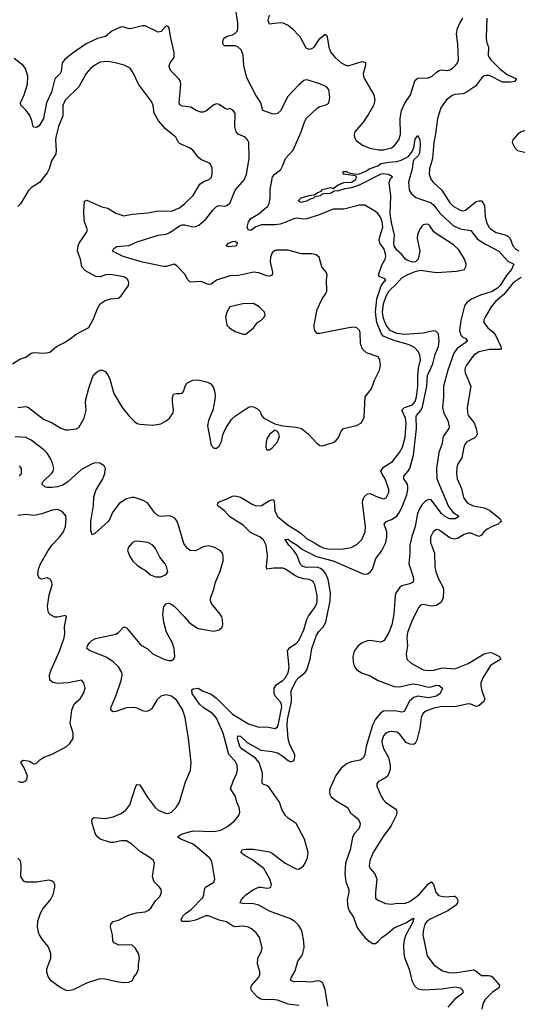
# Model space of a CAD drawing. Header units: inches. Extents: x 2057696 to 2160536, y 827480 to 1016834.
# Tile 258 of 422: x 2136104 to 2139861, y 922285 to 929717. Entities that reach past the tile are written whole.
import ezdxf

# ---------------------------------------------------------------- set-up
doc = ezdxf.new("R2010")
doc.units = ezdxf.units.IN
doc.header["$MEASUREMENT"] = 0
doc.layers.add('C1932', color=7, linetype='Continuous')

msp = doc.modelspace()

# ---------------------------------------------------------------- linework, layer by layer
at = {"layer": 'C1932', "color": 5}
for points, elevation in [([(2138210, 922274.7), (2138130, 922286.6), (2138050, 922316.5), (2138010, 922320.3), (2137950, 922317.8), (2137923, 922323), (2137898.7, 922338.7), (2137854.7, 922390), (2137848, 922410), (2137857.4, 922430), (2137908.2, 922490), (2137915.8, 922510), (2137915.8, 922530), (2137898.5, 922590), (2137900.5, 922630), (2137930, 922687.3), (2137933.3, 922710), (2137915.3, 922790), (2137890, 922825.4), (2137854.8, 922854.8), (2137830, 922867.4), (2137790, 922874), (2137730, 922869.8), (2137710, 922877.4), (2137666.1, 922906.1), (2137610, 922920.7), (2137530, 922953.1), (2137510, 922951.3), (2137430, 922918.8), (2137386.8, 922910), (2137328.8, 922908.8), (2137323.3, 922923.3), (2137336.5, 922950), (2137355.3, 922970), (2137398.7, 923001.3), (2137485.2, 923090), (2137494, 923110), (2137498, 923150), (2137506, 923170), (2137570, 923205.5), (2137577.4, 923230), (2137557.6, 923350), (2137550.8, 923370), (2137537.1, 923390), (2137412.8, 923492.8), (2137320.8, 923530), (2137295.4, 923550), (2137325.1, 923570), (2137410, 923595.1), (2137570, 923588), (2137621.2, 923598.8), (2137672.3, 923627.7), (2137725.6, 923670), (2137759.3, 923710), (2137765.1, 923734.9), (2137761.3, 923770), (2137743.9, 923810), (2137732.8, 923852.8), (2137695.8, 923910), (2137716.5, 923970), (2137743.9, 924030), (2137748.7, 924051.3), (2137744.8, 924090), (2137730, 924119.1), (2137683.7, 924170), (2137639.5, 924330), (2137590, 924444.1), (2137559.2, 924479.2), (2137490, 924525.1), (2137461.8, 924550), (2137406.2, 924630), (2137402.4, 924657.6), (2137412.9, 924667.1), (2137450, 924670.2), (2137489.4, 924649.4), (2137550, 924626.5), (2137590, 924595), (2137710, 924474.6), (2137830, 924401.5), (2137910, 924377.3), (2137970, 924380.3), (2138033.5, 924366.5), (2138050, 924379.3), (2138057.9, 924402.1), (2138083.2, 924530), (2138080.6, 924550), (2138070, 924568.4), (2138032.3, 924610), (2138026, 924630), (2138024, 924670), (2138042.5, 924697.5), (2138090.8, 924730), (2138110, 924751.7), (2138130, 924787.2), (2138139, 924830), (2138126.8, 924953.2), (2138142.6, 924977.4), (2138190, 925009.1), (2138210.7, 925030), (2138249, 925110), (2138270.7, 925190), (2138284.5, 925215.5), (2138330, 925276), (2138346.2, 925310), (2138350.6, 925330.6), (2138350.6, 925370), (2138331.6, 925450), (2138322, 925470), (2138310, 925482), (2138290.4, 925490.4), (2138250, 925495.6), (2138210, 925506.9), (2138181.1, 925521.1), (2138110, 925568.5), (2138090, 925575.9), (2138022.3, 925577.7), (2137969.8, 925569.8), (2137966.9, 925586.9), (2137974.4, 925670), (2137970.7, 925710), (2137963.9, 925750), (2137944.7, 925790), (2137919.8, 925810), (2137846.6, 925846.6), (2137790, 925901.6), (2137690, 925963.9), (2137649.1, 926009.1), (2137596.1, 926050), (2137600.2, 926070), (2137610, 926077.1), (2137663.7, 926096.3), (2137710, 926119.9), (2137730, 926122.8), (2137770, 926113.7), (2137858.5, 926058.5), (2137890, 926046), (2137930, 926048.9), (2137990, 926087.8), (2138014, 926094), (2138024.2, 926084.2), (2138030.8, 926010), (2138050, 925965.5), (2138130, 925900.2), (2138223.7, 925843.7), (2138270, 925800.2), (2138330, 925768.9), (2138370, 925742), (2138394.6, 925730), (2138430, 925722.4), (2138530, 925720.1), (2138606.7, 925733.3), (2138650, 925754.4), (2138687.3, 925792.7), (2138711.5, 925850), (2138713.4, 925890), (2138692.6, 926070), (2138693.2, 926090), (2138704, 926116), (2138730, 926138.9), (2138750, 926140.3), (2138810, 926111.8), (2138850, 926100.4), (2138870, 926108), (2138890, 926146.8), (2138891.2, 926170), (2138863.5, 926250), (2138837.4, 926290), (2138831.1, 926310), (2138850, 926339.6), (2138917.9, 926382.1), (2138972.3, 926450), (2138994.5, 926490), (2139014.3, 926565.7), (2139021, 926670), (2139015.5, 926710), (2138989.9, 926770), (2139009.7, 926790), (2139070, 926809.2), (2139090, 926835.8), (2139099.1, 926870), (2139110, 926951), (2139108.9, 927031.1), (2139113.7, 927086.3), (2139130.6, 927150), (2139124.8, 927184.8), (2139114.5, 927210), (2139083.2, 927243.2), (2139043.3, 927263.3), (2138930, 927295.5), (2138848.2, 927328.2), (2138833, 927350), (2138800.3, 927430), (2138790.6, 927510), (2138801.1, 927610), (2138832.2, 927707.8), (2138857.6, 927742.4), (2138868.3, 927750), (2138861.1, 927761.1), (2138818.3, 927778.3), (2138813.3, 927790), (2138837.5, 927862.5), (2138862.9, 927910), (2138867.5, 927930), (2138865.9, 927950), (2138852.5, 927990), (2138824.9, 928024.9), (2138817.6, 928050), (2138819.9, 928070), (2138844.9, 928150), (2138839.9, 928190), (2138830, 928221.3), (2138810, 928251.6), (2138790, 928269.7), (2138710, 928315.8), (2138670, 928316.8), (2138550, 928286.5), (2138470, 928285.5), (2138358.9, 928241.1), (2138270, 928212.8), (2138249.6, 928210.4), (2138190, 928217.3), (2138174.5, 928214.5), (2138112.7, 928187.3), (2138070, 928174.4), (2138030, 928167.9), (2137930, 928167.1), (2137886.7, 928153.3), (2137850, 928125.3), (2137828.4, 928130), (2137822.1, 928150), (2137830, 928192), (2137850, 928214.7), (2137909.2, 928250), (2137950, 928285.2), (2137976, 928310), (2137988.1, 928330), (2137995.6, 928370), (2137995.3, 928435.3), (2138012.9, 928530), (2138029.2, 928550), (2138074.3, 928585.7), (2138088.7, 928610), (2138110.9, 928669.1), (2138167.7, 928732.3), (2138229.9, 928870), (2138248.6, 928931.4), (2138266.7, 928970), (2138350, 929048.7), (2138370, 929060.1), (2138410, 929070.6), (2138430, 929080.4), (2138438.5, 929090), (2138445.1, 929130), (2138436.4, 929190), (2138419.3, 929210), (2138370, 929232.6), (2138290, 929257.8), (2138270, 929261.5), (2138250, 929257.4), (2138210, 929224.5), (2138126.2, 929133.8), (2138085.2, 929050), (2138071.5, 929028.5), (2138050.3, 929009.7), (2138030, 929003.4), (2138010, 929005.1), (2137940.2, 929030), (2137923.9, 929090), (2137887.3, 929147.3), (2137818.2, 929278.2), (2137796.4, 929370), (2137791.5, 929450), (2137774.8, 929490), (2137750, 929511.1), (2137730, 929518.5), (2137650, 929520.4), (2137640.9, 929530), (2137637.2, 929550), (2137642.4, 929570), (2137650, 929579), (2137670, 929592.2), (2137710, 929602.7), (2137728, 929612), (2137744.8, 929630), (2137751.7, 929648.3), (2137750.5, 929689.5), (2137734.9, 929790)], 380), ([(2137987.2, 929750), (2137976.9, 929710), (2137986.3, 929686.3), (2138070, 929696.4), (2138090, 929693.5), (2138130, 929675.1), (2138160.4, 929650), (2138217.7, 929590), (2138260.5, 929510), (2138270, 929501.2), (2138290, 929494.4), (2138310, 929498.4), (2138326.6, 929510), (2138370, 929575.2), (2138410, 929608.5), (2138420.4, 929600.4), (2138426, 929586), (2138437, 929510), (2138452.1, 929470), (2138486.6, 929430), (2138531.2, 929390), (2138570, 929371.3), (2138590, 929371.9), (2138690, 929400.2), (2138714.1, 929394.1), (2138713.7, 929370), (2138697.3, 929310), (2138698.7, 929290), (2138706, 929270), (2138776.6, 929150), (2138785.8, 929110), (2138775.1, 929070), (2138737.4, 929002.6), (2138696.3, 928943.7), (2138634.2, 928870), (2138628.7, 928850), (2138630.2, 928830.2), (2138643.8, 928803.8), (2138690.7, 928770), (2138747.7, 928747.7), (2138814, 928734), (2138850, 928733.3), (2138870, 928738.3), (2138911.5, 928750), (2138934.2, 928765.8), (2138965.6, 928810), (2138978.6, 928850), (2138977, 928970), (2138986.6, 929030), (2139012.4, 929087.6), (2139055.2, 929150), (2139090, 929259.7), (2139110, 929276.1), (2139190, 929276.6), (2139219, 929290), (2139250, 929321.5), (2139270, 929334.3), (2139290, 929337.3), (2139330, 929333.9), (2139350, 929338.6), (2139372.5, 929350), (2139394.6, 929370), (2139409.9, 929390.1), (2139416.4, 929410), (2139411.7, 929531.7), (2139402.2, 929610), (2139408.9, 929650), (2139425.7, 929690), (2139450, 929728.9)], 380), ([(2139631.3, 929728.7), (2139624.3, 929584.3), (2139628.8, 929550), (2139642.7, 929510), (2139640.8, 929450), (2139647.6, 929430), (2139662.8, 929410), (2139730, 929341.9), (2139783.2, 929303.2), (2139855.5, 929270), (2139842, 929250), (2139810, 929244.5), (2139750, 929245.8), (2139650, 929295.4), (2139624, 929296), (2139610, 929291.7), (2139590, 929274.3), (2139544.9, 929215.1), (2139470, 929163.9), (2139450, 929155.8), (2139390, 929152), (2139370, 929145.3), (2139323.3, 929110), (2139284.2, 929050), (2139257.9, 928970), (2139243.9, 928856.1), (2139230.6, 928790), (2139219.3, 928670), (2139197.6, 928590), (2139196.3, 928550), (2139210, 928508.9), (2139227.3, 928487.3), (2139290.1, 928430.1), (2139350, 928334), (2139376.5, 928310), (2139430, 928279.1), (2139450, 928274.4), (2139470, 928279.7), (2139550, 928343.5), (2139570, 928350.2), (2139590.1, 928350.1), (2139606.5, 928330), (2139612, 928312), (2139617.8, 928230), (2139627.7, 928187.7), (2139646.4, 928150), (2139657.8, 928137.8), (2139701.1, 928110), (2139770, 928092.4), (2139790, 928082.9), (2139806.1, 928066.1), (2139827.3, 928010), (2139850, 927984.2), (2139873.1, 927973.1)], 380), ([(2136090, 926788.2), (2136150, 926796.4), (2136170.6, 926790), (2136282.5, 926702.5), (2136350, 926672.4), (2136413.1, 926633.1), (2136450, 926621.1), (2136470, 926619.7), (2136530, 926627.6), (2136550, 926638), (2136590.6, 926709.4), (2136604.4, 926770), (2136599.8, 926830), (2136603.5, 926850), (2136624.5, 926935.5), (2136656.8, 927023.2), (2136670, 927043), (2136690, 927060.5), (2136710, 927070.7), (2136730, 927070.8), (2136750, 927060.7), (2136770, 927034.8), (2136783.6, 927003.6), (2136814.5, 926894.5), (2136876.1, 926790), (2136930, 926723.6), (2136970, 926683.1), (2136990, 926669.1), (2137010, 926663.9), (2137110, 926656.9), (2137170, 926666.3), (2137210, 926688.8), (2137235.1, 926710), (2137261.5, 926750), (2137265.5, 926774.5), (2137257.3, 926830), (2137257.4, 926862.6), (2137266, 926890), (2137284.1, 926895.9), (2137310, 926894), (2137330, 926898.7), (2137339.7, 926910), (2137352.1, 926950), (2137366.3, 926973.7), (2137410, 926994.9), (2137450, 926997.4), (2137520.9, 926980.9), (2137547.7, 926967.8), (2137564.2, 926944.2), (2137575.1, 926915.1), (2137580.2, 926880.2), (2137578, 926850), (2137561.5, 926770), (2137529.2, 926690), (2137522, 926650), (2137550, 926506), (2137570, 926482.8), (2137590, 926482.8), (2137610, 926497.3), (2137628.2, 926531.8), (2137640.3, 926590), (2137661.8, 926638.2), (2137701.6, 926698.4), (2137734.1, 926725.9), (2137830, 926791.2), (2137850, 926796.2), (2137870, 926794.7), (2137899.7, 926779.7), (2137919.9, 926759.9), (2137930.5, 926730), (2137946.8, 926710), (2138030, 926666), (2138090.3, 926650.3), (2138190, 926640.8), (2138230.2, 926630.2), (2138281.6, 926590), (2138350, 926518.8), (2138370, 926502.8), (2138390, 926498.8), (2138470, 926524.9), (2138490, 926537.6), (2138510, 926562), (2138529.8, 926610.2), (2138548.2, 926631.8), (2138646.5, 926653.5), (2138685.4, 926674.6), (2138703.2, 926716.8), (2138712.7, 926870), (2138750, 926917.3), (2138767.7, 926950), (2138783.4, 926996.6), (2138820.8, 927070), (2138827.3, 927110), (2138822.9, 927150), (2138810.8, 927170.8), (2138722.2, 927202.2), (2138691.5, 927230), (2138676.4, 927270), (2138675.1, 927355.1), (2138670, 927371.2), (2138650, 927391.7), (2138630, 927394.6), (2138589.5, 927390.5), (2138370, 927347.2), (2138350, 927348.7), (2138331.8, 927370), (2138325.9, 927390), (2138326.7, 927413.3), (2138350.7, 927529.3), (2138387.2, 927610), (2138415.8, 927650), (2138422.4, 927670), (2138419.6, 927750), (2138426, 927790), (2138418, 927810), (2138386, 927850), (2138363.6, 927923.6), (2138342.2, 927942.2), (2138310, 927949.8), (2138229.9, 927949.9), (2138130, 927977.3), (2138043.2, 927976.8), (2138028, 927972), (2138010, 927957.4), (2137996.1, 927923.9), (2137994.7, 927890), (2138013, 927810), (2138010, 927788), (2137990, 927781.8), (2137970, 927783.7), (2137910, 927806.2), (2137870, 927809.8), (2137755, 927785), (2137690, 927782.5), (2137590, 927750.4), (2137550, 927719.6), (2137530, 927717.6), (2137470, 927740.2), (2137390, 927734.3), (2137373, 927753), (2137350, 927794.7), (2137290, 927859.7), (2137270, 927871.1), (2137210, 927853.1), (2137190, 927853.8), (2137030, 927885.6), (2136885.1, 927930), (2136805.2, 927970), (2136814, 927990), (2136836.6, 928003.4), (2136928.3, 928011.7), (2136990, 928040.7), (2137149.9, 928090.1), (2137210, 928096.6), (2137237.8, 928110), (2137310, 928160.4), (2137330, 928168), (2137350, 928168), (2137410, 928153.5), (2137430, 928154.4), (2137455.3, 928164.7), (2137509.4, 928210.6), (2137561, 928279), (2137590, 928307), (2137610, 928313.2), (2137650, 928310.2), (2137666.2, 928313.8), (2137689.9, 928330.1), (2137730, 928428.8), (2137800.7, 928510), (2137817, 928550), (2137836.2, 928670), (2137833.5, 928790), (2137824.7, 928810), (2137805.6, 928830), (2137753.5, 928853.5), (2137738.2, 928870), (2137728.9, 928910), (2137730.9, 929010), (2137713.5, 929033.5), (2137690, 929045.6), (2137670, 929039.6), (2137650, 929048.2), (2137610, 929076.8), (2137590, 929082.2), (2137570, 929075.1), (2137510, 929027.1), (2137490, 929019.8), (2137470, 929018.8), (2137436.2, 929030), (2137395.4, 929055.4), (2137330, 929063.4), (2137313.9, 929073.9), (2137308.2, 929090), (2137320.9, 929230), (2137316.8, 929250), (2137303.9, 929270), (2137247.4, 929327.4), (2137234.6, 929350), (2137231.1, 929368.9), (2137240.5, 929390), (2137269.7, 929430), (2137270.9, 929469.1), (2137241.4, 929590), (2137232.5, 929652.5), (2137225.2, 929665.2), (2137210, 929669.2), (2137171.5, 929628.4), (2137150, 929623.5), (2137050, 929669.7), (2137030, 929670.9), (2136950, 929649.8), (2136930, 929648.4), (2136890, 929661.3), (2136870, 929662.4), (2136798.8, 929630), (2136751.3, 929590), (2136690, 929575.8), (2136606.5, 929533.5), (2136499.8, 929460.2), (2136444.3, 929415.7), (2136424.6, 929390), (2136415.6, 929324.4), (2136408.9, 929310), (2136369.2, 929270.8), (2136342.5, 929170), (2136305.7, 929090), (2136282.6, 928970), (2136250, 928914.3), (2136230, 928903.5), (2136210, 928905.7), (2136206, 928910), (2136194.7, 928954.7), (2136177.3, 928997.3), (2136150, 929034), (2136112.3, 929072.3), (2136109.7, 929090), (2136138.4, 929150), (2136162, 929230), (2136164.5, 929290), (2136147.6, 929347.6), (2136130, 929371.8), (2136062.6, 929422.6)], 420), ([(2136050, 927118.4), (2136105.7, 927154.3), (2136150, 927170.3), (2136190, 927198.7), (2136210, 927205.7), (2136290, 927199.3), (2136330, 927206.8), (2136381.2, 927250), (2136441, 927279), (2136478.3, 927301.7), (2136530, 927343), (2136626.3, 927393.7), (2136661.3, 927458.7), (2136690, 927536), (2136710, 927570.7), (2136750, 927596.3), (2136789.6, 927610.4), (2136850, 927614.8), (2136870, 927631), (2136924.5, 927710), (2136927, 927730), (2136922, 927750), (2136910, 927766), (2136890, 927775.6), (2136790, 927793.5), (2136751.3, 927790), (2136710, 927776.8), (2136679, 927779), (2136601.6, 927821.6), (2136572.4, 927850), (2136562.3, 927910), (2136539.3, 927970), (2136544.6, 928010), (2136552.7, 928030), (2136607.4, 928110), (2136616, 928130), (2136592.6, 928190), (2136589.7, 928210.3), (2136586.9, 928270), (2136593.6, 928346.4), (2136610, 928354), (2136724.3, 928304.3), (2136770, 928294.3), (2136830, 928255), (2136890, 928235.3), (2136952.3, 928247.8), (2137070, 928258.3), (2137150, 928273.8), (2137250, 928271.8), (2137310, 928295.8), (2137350, 928328.4), (2137413.3, 928390), (2137464.2, 928475.8), (2137490, 928493), (2137533.2, 928510), (2137551.3, 928528.7), (2137557, 928550), (2137555.9, 928595.9), (2137541.2, 928630), (2137470, 928661.2), (2137450, 928679.3), (2137410, 928731.8), (2137390, 928748), (2137310, 928782.4), (2137301.6, 928790), (2137282.9, 928830), (2137207.3, 928890), (2137152.3, 928952.3), (2137118.5, 929010), (2137112.3, 929070), (2137099.4, 929099.4), (2136999.6, 929230), (2136963.6, 929310), (2136937, 929350), (2136893.5, 929373.5), (2136814.6, 929394.6), (2136770, 929400.8), (2136710, 929395), (2136670, 929374.2), (2136640.3, 929350), (2136605.8, 929310), (2136550.8, 929209.2), (2136446.2, 929110), (2136430.2, 929070), (2136430.2, 928990), (2136395.8, 928910), (2136375.8, 928830), (2136373.7, 928806.3), (2136380.2, 928730), (2136375.6, 928704.4), (2136344, 928650), (2136324.9, 928590), (2136310, 928560.5), (2136252.9, 928487.1), (2136192, 928450), (2136170, 928428.3), (2136110, 928325.6), (2136090, 928306)], 440), ([(2138429.9, 922269.9), (2138410, 922396.9), (2138388.8, 922448.8), (2138370, 922459.1), (2138350, 922460.8), (2138307.8, 922452.2), (2138223.1, 922456.9), (2138170, 922454.7), (2138147.6, 922467.6), (2138155.1, 922490), (2138183.9, 922536.1), (2138203.1, 922610), (2138233.5, 922650), (2138242.6, 922670), (2138252.2, 922710), (2138250, 922758), (2138236, 922830), (2138229.6, 922850), (2138210, 922879.6), (2138180.9, 922910), (2138149.3, 922930), (2137990, 922988.3), (2137910, 923032.9), (2137870, 923043.2), (2137784.7, 923044.7), (2137769.4, 923050), (2137777, 923070), (2137791.8, 923090), (2137811.8, 923110), (2137868.3, 923151.7), (2137910, 923168.2), (2137930, 923169.2), (2137970, 923160.2), (2137990, 923162.8), (2137998.9, 923170), (2138004.2, 923190), (2137991.3, 923230), (2137947.7, 923310), (2137857.1, 923377.1), (2137798, 923410), (2137772.3, 923430), (2137784, 923450), (2137810, 923455.2), (2137870, 923455.3), (2137990, 923435.2), (2138010, 923425.2), (2138108.9, 923350), (2138190, 923306.3), (2138210, 923303.7), (2138246.3, 923330), (2138259.3, 923350), (2138275.8, 923390), (2138280.5, 923430), (2138253.1, 923530), (2138191.2, 923650), (2138130.3, 923690.3), (2138109.5, 923709.5), (2138085.6, 923750), (2138064.8, 923810), (2137990, 923919.1), (2137970, 923935.6), (2137944.6, 923944.6), (2137933.6, 923953.6), (2137937.9, 924030), (2137910.6, 924110.6), (2137883.4, 924143.4), (2137782.2, 924210), (2137766.1, 924230), (2137748.8, 924291.2), (2137749.8, 924310.2), (2137770, 924308.5), (2137820.8, 924260.8), (2137924, 924204), (2138010, 924193.9), (2138050, 924183.3), (2138083.5, 924163.6), (2138130, 924123.8), (2138150, 924115.5), (2138170, 924121.7), (2138175.3, 924130), (2138181.4, 924150), (2138180.5, 924170), (2138142.6, 924242.6), (2138129.4, 924289.5), (2138123.6, 924390), (2138125.6, 924434.4), (2138156.7, 924570), (2138153, 924650), (2138191.8, 924730), (2138210, 924751.1), (2138258.6, 924790), (2138271.4, 924810), (2138296.8, 924890), (2138309, 924970), (2138343.6, 925070), (2138362.4, 925097.6), (2138393.6, 925130), (2138414.9, 925170), (2138446.9, 925330), (2138450.8, 925390), (2138431.7, 925491.7), (2138414.3, 925534.3), (2138397.4, 925557.4), (2138375.3, 925575.3), (2138350, 925585), (2138270, 925580.6), (2138240.5, 925590), (2138222, 925610), (2138196.8, 925676.8), (2138171.7, 925711.7), (2138135.6, 925750), (2138107, 925793), (2138110, 925798), (2138113.2, 925793.2), (2138130, 925794.7), (2138142, 925782), (2138199, 925750), (2138238.7, 925718.7), (2138344, 925664), (2138471.6, 925631.6), (2138690, 925536), (2138710, 925531.8), (2138730, 925534.6), (2138750, 925546.5), (2138767.6, 925570), (2138791.3, 925648.7), (2138835.9, 925704.1), (2138867.1, 925770), (2138875.8, 925810), (2138876.1, 925850), (2138854.7, 925910), (2138869.6, 925930), (2138910, 925943.2), (2138950, 925970.1), (2138970, 925998.5), (2138994, 926046), (2139026.7, 926130), (2139035, 926170), (2139034.6, 926190), (2139030.4, 926210.4), (2139004.5, 926250), (2139004.9, 926270), (2139034.7, 926305.3), (2139048.7, 926330), (2139078.1, 926430), (2139099.3, 926630), (2139097.4, 926722.6), (2139099.6, 926730), (2139133.3, 926766.7), (2139145.8, 926794.2), (2139178.8, 926950), (2139182.8, 927030), (2139221.7, 927118.3), (2139241.1, 927190), (2139265.3, 927250), (2139271.2, 927290), (2139264.6, 927344.6), (2139246, 927366), (2139227, 927367), (2139150, 927349.9), (2139010, 927340.8), (2138950, 927347.6), (2138901.1, 927370), (2138870, 927410.9), (2138850, 927460.5), (2138844, 927510), (2138850, 927572.2), (2138870, 927628.9), (2138892.2, 927670), (2138943.3, 927716.7), (2138990, 927767.7), (2139030, 927791.2), (2139090, 927816.9), (2139130, 927825), (2139250, 927808.3), (2139402.5, 927817.5), (2139461.2, 927830), (2139473, 927850), (2139474, 927870), (2139463.1, 927910), (2139418.9, 927978.9), (2139377.7, 928017.7), (2139250, 928099.1), (2139230, 928116.3), (2139200.3, 928160.3), (2139190, 928169.7), (2139174.3, 928174.3), (2139150, 928168.3), (2139140.7, 928159.3), (2139124.8, 928135.2), (2139107.4, 928092.6), (2139104.1, 928064.1), (2139124.6, 927970), (2139111.3, 927910), (2139093, 927890), (2139070, 927887.6), (2139030, 927902), (2139017, 927910), (2138986.9, 927946.9), (2138950, 927976.4), (2138931.8, 928010), (2138929.3, 928030.7), (2138934, 928090), (2138910, 928186.6), (2138900.5, 928250), (2138904.8, 928384.8), (2138892.3, 928487.7), (2138902, 928518), (2138918, 928530), (2138889.1, 928549.1), (2138850, 928554), (2138830, 928549.7), (2138667, 928467), (2138610, 928447.8), (2138559.3, 928440.7), (2138510, 928425.6), (2138476.9, 928423.1), (2138450, 928405.2), (2138398, 928402), (2138382.8, 928397.2), (2138373, 928387), (2138330, 928378), (2138322, 928370), (2138297.1, 928362.9), (2138270, 928347), (2138230, 928336), (2138205.2, 928350), (2138228.3, 928371.7), (2138288, 928390), (2138330, 928394.8), (2138350, 928410.7), (2138378.6, 928421.4), (2138390, 928434), (2138450, 928450.7), (2138470, 928442), (2138508.7, 928470), (2138550, 928487.3), (2138610, 928491), (2138642, 928510), (2138646, 928530), (2138638, 928538), (2138546, 928550), (2138546, 928570), (2138574, 928570), (2138582, 928562), (2138614.8, 928554.8), (2138650, 928550.7), (2138670, 928554), (2138723.3, 928576.7), (2138741.2, 928590), (2138807.3, 928612.7), (2138830, 928630.9), (2138890, 928641.5), (2138950, 928645.7), (2138984.4, 928655.6), (2139024.7, 928675.3), (2139037.7, 928682.3), (2139064.2, 928715.8), (2139079.5, 928750), (2139090, 928814), (2139110, 928842), (2139124.7, 928810), (2139126.8, 928770), (2139121.3, 928710), (2139112.6, 928690), (2139080.6, 928659.4), (2139074.3, 928645.7), (2139066.7, 928590), (2139039.7, 928490), (2139045, 928430), (2139061.7, 928401.7), (2139095.6, 928375.6), (2139210, 928334.5), (2139230, 928316.5), (2139275.2, 928255.2), (2139380.1, 928160.1), (2139430, 928138), (2139510, 928125.5), (2139560.8, 928060.8), (2139621, 928021), (2139720.4, 927970), (2139790, 927893.7), (2139834, 927870), (2139815.8, 927830), (2139776.4, 927783.6), (2139730.1, 927710), (2139710, 927690.6), (2139670, 927665.2), (2139583.5, 927636.5), (2139513.9, 927606.1), (2139478.5, 927581.5), (2139462.5, 927557.5), (2139434.8, 927445.2), (2139424.2, 927370), (2139435.3, 927335.3), (2139450, 927320.6), (2139473, 927310), (2139484.6, 927290), (2139406.2, 927233.8), (2139381.6, 927198.4), (2139335.1, 927070), (2139302.4, 926950), (2139304.1, 926870), (2139295.4, 926790), (2139306.3, 926746.3), (2139334.9, 926690), (2139345.8, 926645.8), (2139344.4, 926630), (2139300.7, 926570), (2139290.2, 926510), (2139269.2, 926450), (2139249.5, 926330.5), (2139253.1, 926250), (2139342.2, 926042.2), (2139377.2, 925997.2), (2139419.3, 925970), (2139416.7, 925963.3), (2139391.3, 925950), (2139370, 925948.7), (2139349.7, 925950), (2139310, 925969.4), (2139288.9, 925990), (2139210, 926093.6), (2139190, 926096), (2139170, 926085), (2139142.7, 926057.3), (2139124.7, 926030), (2139107.7, 925990), (2139090.1, 925890), (2139063.5, 925816.5), (2139050.1, 925750), (2139050.1, 925690), (2139041.5, 925610), (2139073.5, 925510), (2139077.6, 925490), (2139074.6, 925470), (2139050, 925457.8), (2138990, 925444.1), (2138970, 925428.9), (2138946.3, 925393.7), (2138938.3, 925370), (2138927.6, 925230), (2138912.7, 925150), (2138891.8, 925090), (2138855.2, 925030), (2138830, 925018), (2138750.1, 925029.9), (2138730, 925028.5), (2138690, 925012.4), (2138660.2, 924990), (2138643, 924970), (2138630.1, 924949.9), (2138619.1, 924910), (2138621.2, 924870), (2138627.2, 924847.2), (2138634.2, 924830), (2138650.3, 924810), (2138690, 924785.2), (2138750, 924762.8), (2138809, 924729), (2138930, 924684.1), (2138970, 924680.2), (2139070, 924702.9), (2139110, 924698.6), (2139190, 924679.3), (2139210, 924680.7), (2139250, 924692.9), (2139270, 924691.7), (2139297.1, 924670), (2139278.6, 924630), (2139250, 924609.4), (2139190, 924599), (2139110, 924611.2), (2139079.3, 924600.7), (2139047.5, 924572.5), (2139006, 924494), (2138990, 924488.9), (2138950, 924498.4), (2138870, 924499.6), (2138850, 924496.7), (2138830, 924484), (2138790, 924436.5), (2138767.6, 924392.4), (2138718.5, 924230), (2138708.8, 924171.2), (2138697.9, 924142.1), (2138673.6, 924126.4), (2138610, 924115.2), (2138576.6, 924103.4), (2138530, 924067), (2138490, 924011), (2138445.7, 923910), (2138441.6, 923890), (2138444.4, 923870), (2138455.3, 923850), (2138496.9, 923816.9), (2138577.6, 923770), (2138602.4, 923730), (2138650.4, 923690), (2138666, 923670), (2138673.4, 923650), (2138672.7, 923630), (2138663.8, 923610), (2138630, 923571.6), (2138616.1, 923543.9), (2138599, 923450), (2138562.6, 923350), (2138558.8, 923270), (2138564.8, 923210), (2138588.8, 923150), (2138589.5, 923130), (2138575.1, 923070), (2138581.2, 923021.2), (2138590.9, 922990.9), (2138623.5, 922943.5), (2138649.5, 922869.5), (2138660.9, 922850), (2138709.1, 922790), (2138742.1, 922762.1), (2138770, 922743.9), (2138790, 922743.8), (2138810, 922758.5), (2138838.8, 922790), (2138880.9, 922819.1), (2138930, 922862.7), (2139019.9, 922900.1), (2139074.1, 922934.1), (2139079.1, 922930), (2139070, 922899.6), (2139017.9, 922810), (2139006, 922770), (2139001, 922730), (2139003.5, 922670), (2139010, 922638.8), (2139044, 922550), (2139064.2, 922464.2), (2139083.9, 922423.9), (2139110, 922402.2), (2139150, 922394.3), (2139290, 922400.8), (2139390, 922416.3), (2139428.5, 922410), (2139450.2, 922390), (2139448.4, 922370), (2139439.6, 922360.4), (2139390, 922322.8), (2139335.9, 922264.1)], 360), ([(2140000, 928780.6), (2139994.5, 928790), (2139985.6, 928830), (2139970, 928858.4), (2139950, 928876.9), (2139930, 928882.6), (2139890, 928871.1), (2139863, 928850), (2139826, 928810), (2139821, 928790), (2139841, 928750), (2139861, 928730), (2139948.5, 928708.5), (2139967.7, 928690), (2139974.4, 928674.4), (2139985.3, 928630), (2139983.1, 928610), (2139943.2, 928530), (2139933.8, 928490), (2139936, 928470), (2139947, 928450), (2139970, 928434.6), (2140000, 928427.4)], 420), ([(2139890, 927770.4), (2139830, 927729.9), (2139758.3, 927641.7), (2139695.5, 927590), (2139663.2, 927550), (2139618, 927470), (2139608.4, 927450), (2139606.7, 927430), (2139637.4, 927390), (2139677.7, 927357.7), (2139695.8, 927335.8), (2139737.1, 927250), (2139738.4, 927230), (2139730, 927226), (2139650, 927227.4), (2139570.1, 927209.9), (2139530, 927181.7), (2139478, 927110), (2139468.2, 927090), (2139464.5, 927070), (2139467.2, 927050), (2139510.2, 926950), (2139483.2, 926790), (2139485, 926750), (2139490.3, 926730), (2139534.8, 926674.8), (2139551.1, 926630), (2139557.6, 926590), (2139551, 926570), (2139539.9, 926560.1), (2139480.8, 926530), (2139463.9, 926510), (2139455.9, 926490), (2139441, 926410), (2139410, 926358.3), (2139403.3, 926336.7), (2139401.5, 926290), (2139407.8, 926250), (2139438.2, 926178.2), (2139454.3, 926110), (2139482.4, 926070), (2139526.9, 926046.9), (2139610, 926031.2), (2139650, 926014.6), (2139731.1, 925950), (2139738.2, 925930), (2139715.8, 925910), (2139670, 925890.9), (2139634.2, 925870), (2139608.7, 925850), (2139590, 925825.3), (2139570, 925815.9), (2139510, 925840.2), (2139490, 925839.8), (2139459.3, 925830), (2139410, 925800.4), (2139384.4, 925795.6), (2139350, 925804.7), (2139270, 925863), (2139250, 925867.8), (2139225.7, 925850), (2139204.7, 925810), (2139204.9, 925770), (2139236.5, 925690), (2139239, 925590), (2139244.4, 925550), (2139268.6, 925490), (2139299.8, 925430), (2139303.5, 925410), (2139299.8, 925350), (2139282.9, 925317.1), (2139250, 925294.5), (2139210.6, 925290.6), (2139150, 925302.6), (2139130, 925296.3), (2139117.8, 925282.2), (2139068.9, 925190), (2139031.7, 925090), (2139027, 925050), (2139032, 924990), (2139020.3, 924930), (2139026, 924890), (2139058.6, 924858.6), (2139150, 924810.2), (2139190, 924804), (2139230, 924807.8), (2139295.5, 924824.5), (2139390, 924816.1), (2139490, 924857.1), (2139610, 924930.1), (2139650, 924940.9), (2139670, 924937.3), (2139727.4, 924910), (2139735.6, 924890), (2139658.7, 924841.3), (2139599.3, 924750), (2139585.7, 924710), (2139586.1, 924686.1), (2139592.5, 924650), (2139616.3, 924590), (2139607.1, 924570), (2139570, 924538.4), (2139550, 924533.5), (2139510, 924551.2), (2139490, 924551.7), (2139390, 924530.5), (2139290, 924532.7), (2139230, 924519.2), (2139170, 924497.4), (2139150, 924481.1), (2139134, 924450), (2139124.1, 924370), (2139101.8, 924278.2), (2139090, 924254.5), (2139073.7, 924246.3), (2139050, 924247.4), (2139021.9, 924261.9), (2138970, 924325.1), (2138950, 924338.4), (2138910, 924345), (2138890, 924340.8), (2138868.1, 924331.9), (2138850, 924311.5), (2138837.8, 924270), (2138839.2, 924250), (2138850, 924216.3), (2138887, 924147), (2138901.3, 924090), (2138901.8, 924058.2), (2138883.1, 924010), (2138865, 923995), (2138812.4, 923967.6), (2138800.3, 923950), (2138801.1, 923930), (2138834.3, 923850), (2138847.2, 923830), (2138868, 923808), (2138940.5, 923760.5), (2138949.1, 923750), (2138950.1, 923730), (2138945.3, 923710), (2138906.4, 923630), (2138849.1, 923550.9), (2138772.2, 923430), (2138748.1, 923370), (2138741.1, 923330), (2138750.3, 923310.3), (2138784.4, 923270), (2138801.3, 923230), (2138790.2, 923130.2), (2138790, 923086), (2138810.4, 923070.4), (2138866.7, 923046.7), (2138910, 923039.5), (2138952.8, 923047.2), (2139010, 923046.5), (2139050, 923061.1), (2139116.3, 923110), (2139190, 923193.4), (2139210, 923208.8), (2139228.4, 923188.4), (2139244.6, 923130), (2139266.2, 923106.2), (2139310, 923096.4), (2139381.3, 923101.3), (2139390, 923100.2), (2139402.2, 923090), (2139412.6, 923070), (2139410.1, 923050.1), (2139394.5, 923030), (2139336.3, 922990), (2139208.5, 922930), (2139178.2, 922910), (2139163.3, 922890), (2139152.2, 922850), (2139148.4, 922808.4), (2139179.8, 922650), (2139230, 922581.7), (2139296.9, 922536.9), (2139343.9, 922523.9), (2139390, 922521.2), (2139530, 922544.5), (2139550, 922535.5), (2139590, 922502.4), (2139643.2, 922503.2), (2139658.9, 922498.9), (2139670, 922492), (2139727.4, 922430), (2139721.1, 922410), (2139670, 922373.4), (2139618.3, 922321.7), (2139604, 922296), (2139592, 922248)], 380), ([(2136090, 923387.7), (2136107.7, 923370), (2136113.4, 923333.4), (2136110.4, 923250.4), (2136130, 923217.3), (2136150, 923208.7), (2136230, 923209.1), (2136324.4, 923224.4), (2136350, 923217.6), (2136359.3, 923210), (2136366.3, 923190), (2136366.2, 923170), (2136354, 923110), (2136339, 923081), (2136280.7, 923010), (2136258.6, 922970), (2136237.2, 922910), (2136235.2, 922870), (2136242, 922830), (2136250.2, 922810), (2136276.2, 922770), (2136319.1, 922719.1), (2136335.2, 922670), (2136335.4, 922630), (2136307.1, 922550), (2136306.7, 922530), (2136318.6, 922490), (2136334.3, 922470), (2136410, 922413.8), (2136452.3, 922392.3), (2136470, 922389.1), (2136510, 922395.2), (2136610, 922446), (2136710, 922478.6), (2136750, 922478), (2136850, 922453.4), (2136890, 922448.7), (2136927.5, 922452.5), (2136954.5, 922465.5), (2136966.6, 922490), (2136986.5, 922513.5), (2136999.7, 922550), (2137000.4, 922590), (2137008, 922630), (2137003.3, 922663.3), (2136975.1, 922710), (2136952.7, 922730), (2136930, 922733.5), (2136851.4, 922731.4), (2136812.7, 922750), (2136807.1, 922767.1), (2136804.5, 922810), (2136788.3, 922870), (2136791.2, 922888.8), (2136809.3, 922910), (2136850, 922919.2), (2136930, 922960.7), (2136985.8, 922974.2), (2137050, 922981.5), (2137070, 922991.6), (2137094, 923010), (2137130, 923065.3), (2137160.9, 923099.1), (2137173.7, 923130), (2137171, 923150), (2137158.9, 923170), (2137118.3, 923210), (2137106.9, 923246.9), (2137122.6, 923350), (2137113.6, 923370), (2137089.8, 923389.8), (2137014.9, 923434.9), (2136950, 923493.6), (2136910, 923518), (2136870, 923518.9), (2136813.1, 923506.9), (2136790, 923506.4), (2136710, 923531.1), (2136690, 923547.8), (2136676, 923570), (2136650.8, 923650), (2136648.2, 923671.8), (2136653.6, 923686.4), (2136665.9, 923694.1), (2136750, 923687.2), (2136810, 923700.1), (2136870, 923726), (2136905.4, 923750), (2136934.2, 923790), (2136979.5, 923930), (2136990, 923944), (2137010, 923942), (2137065.4, 923850), (2137126.5, 923770), (2137149.1, 923750), (2137210, 923726.1), (2137230, 923726.4), (2137250, 923734.7), (2137285.7, 923770), (2137309.9, 923810), (2137356.7, 923963.3), (2137392.8, 924050), (2137397.4, 924110), (2137378.8, 924290), (2137351.9, 924450), (2137333.1, 924510), (2137290, 924578), (2137248.6, 924611.4), (2137210, 924621.1), (2137169.6, 924610.4), (2137139.4, 924580.6), (2137101.7, 924518.3), (2137090, 924506.6), (2137070, 924497.7), (2137050, 924494.7), (2137030, 924499.1), (2136990, 924519.7), (2136964.8, 924524.8), (2136910, 924522.2), (2136830, 924494.5), (2136810, 924493), (2136799.7, 924499.7), (2136791.5, 924510), (2136793.8, 924530), (2136828.7, 924610), (2136868.6, 924730), (2136876.8, 924770), (2136874.3, 924790), (2136850.8, 924830.8), (2136810, 924870.8), (2136762.4, 924902.4), (2136630, 924954.7), (2136611.6, 924970), (2136614.7, 924990), (2136630, 925013.7), (2136649, 925031), (2136674.7, 925045.3), (2136830, 925078.2), (2136850, 925090.3), (2136890, 925134.9), (2136910, 925127), (2137010, 925005.3), (2137027.4, 924990), (2137068.1, 924968.1), (2137110, 924929.1), (2137190.7, 924890), (2137230, 924879), (2137250, 924880.3), (2137267.3, 924892.7), (2137274.2, 924910), (2137269.8, 924970), (2137256.2, 925010), (2137213, 925093), (2137192.6, 925170), (2137185.2, 925230), (2137192.9, 925287.1), (2137210, 925308.4), (2137227.4, 925312.6), (2137250, 925306), (2137270, 925289.1), (2137348.9, 925210), (2137381.3, 925170), (2137410, 925145.8), (2137450, 925122.3), (2137570, 925100.2), (2137610, 925112), (2137629.6, 925130), (2137636.9, 925150), (2137635.8, 925190), (2137629.7, 925210), (2137618.3, 925230), (2137552.5, 925310), (2137544.5, 925330), (2137543.7, 925350), (2137570, 925419.1), (2137581.2, 925470), (2137614.1, 925545.9), (2137639.8, 925630), (2137640.8, 925670), (2137634.2, 925690), (2137618.3, 925710), (2137570, 925736.2), (2137530, 925745.5), (2137490, 925738.5), (2137430, 925708.7), (2137390, 925710.9), (2137367.5, 925727.5), (2137342.8, 925762.8), (2137300.3, 925910), (2137290, 925933.3), (2137273.8, 925953.8), (2137250, 925967.6), (2137231.4, 925971.4), (2137170, 925966.8), (2137150, 925970.8), (2137118.5, 925998.5), (2137069.7, 926069.7), (2137031, 926091), (2136970, 926109.7), (2136950, 926109.7), (2136910, 926099.7), (2136854.8, 926065.2), (2136804.1, 925995.9), (2136784.7, 925950), (2136771.3, 925930), (2136670, 925837.6), (2136650, 925829), (2136640.3, 925860.3), (2136641.7, 925930), (2136659.6, 926050), (2136663.7, 926116.3), (2136677.7, 926162.3), (2136732, 926250), (2136747.3, 926290), (2136752.3, 926330), (2136742.4, 926350), (2136709.8, 926369.8), (2136670.8, 926370.8), (2136650, 926364.4), (2136570, 926320.9), (2136469.1, 926230), (2136430, 926202.6), (2136390, 926190.7), (2136350, 926185.3), (2136310, 926185.3), (2136293.2, 926190), (2136271.8, 926210), (2136279.7, 926230), (2136345.6, 926294.4), (2136355.8, 926310), (2136360.3, 926330), (2136351.5, 926370), (2136333.5, 926410), (2136310, 926444.7), (2136285.1, 926470), (2136190, 926542.8), (2136150, 926564), (2136070, 926566.8)], 420), ([(2136103, 926270), (2136116.9, 926290), (2136116.9, 926330), (2136102.9, 926350)], 440), ([(2136092, 923970), (2136110, 923961), (2136130, 923961), (2136150, 923970.8), (2136158.7, 923981.3), (2136162, 924010), (2136135.5, 924075.5), (2136113.2, 924110), (2136119, 924121), (2136130, 924126.8), (2136150, 924125.5), (2136178.8, 924118.8), (2136210, 924098.8), (2136230, 924104), (2136256, 924130), (2136285.2, 924150), (2136350, 924171.8), (2136456, 924230), (2136479.3, 924250), (2136506.6, 924290), (2136507.3, 924330), (2136484.6, 924404.6), (2136496.2, 924503.8), (2136510, 924539.3), (2136530, 924566), (2136559.3, 924590), (2136586, 924630), (2136597.2, 924670), (2136594, 924690), (2136589, 924710), (2136570, 924732.3), (2136470, 924712.4), (2136390, 924706.8), (2136352.9, 924712.9), (2136331, 924731), (2136329.8, 924769.7), (2136340.7, 924810), (2136404.5, 924950), (2136439.7, 925050), (2136444.7, 925084.7), (2136442.7, 925137.3), (2136456, 925210), (2136450, 925219), (2136390, 925206), (2136370, 925207), (2136329.6, 925230), (2136318, 925250), (2136313, 925290), (2136325.9, 925374.1), (2136347.6, 925450), (2136345.6, 925470), (2136333.4, 925493.4), (2136310, 925502.9), (2136270, 925494), (2136250, 925500.9), (2136239.8, 925530), (2136244.6, 925570), (2136259.8, 925610), (2136319, 925710), (2136347.8, 925752.2), (2136404.4, 925810), (2136434.3, 925850), (2136449.7, 925890), (2136455.1, 925950), (2136451.3, 925971.3), (2136424.7, 926004.7), (2136390, 926018.9), (2136350, 926014.5), (2136270, 925987.7), (2136210, 925975), (2136150, 925982.7), (2136090, 925973.7)], 440)]:
    msp.add_lwpolyline(points, dxfattribs=dict(at, elevation=elevation))
for points, elevation in [([(2137682.6, 928002.6), (2137663.7, 928010), (2137679.7, 928030), (2137710, 928043.2), (2137730, 928046), (2137749, 928030), (2137738.3, 928010), (2137730, 928006.8)], 380), ([(2137870, 927573.3), (2137789, 927571), (2137690.7, 927549.3), (2137667.7, 927510), (2137657.3, 927470), (2137667.7, 927410), (2137690, 927387.3), (2137730, 927364), (2137790, 927342), (2137810, 927342), (2137869.4, 927390.6), (2137899, 927430), (2137930, 927450.8), (2137949.2, 927470), (2137956, 927490), (2137952.7, 927510), (2137912, 927550)], 440), ([(2138030, 926619), (2137990, 926586.6), (2137970, 926552.7), (2137963.6, 926530), (2137963.1, 926490), (2137970, 926471), (2137990, 926470.7), (2138010, 926485.5), (2138049.6, 926530), (2138065.1, 926570), (2138060.7, 926590), (2138050, 926609.2)], 420), ([(2136990, 925781.2), (2136970, 925777.2), (2136953.2, 925766.8), (2136924, 925736), (2136918.8, 925710), (2136933.4, 925670), (2136957.3, 925630), (2136990, 925598.8), (2137030, 925571), (2137050, 925562.8), (2137090, 925527.3), (2137130, 925510.8), (2137170, 925510.6), (2137210, 925528), (2137222.7, 925550), (2137212, 925590), (2137202, 925610), (2137160.5, 925660.5), (2137130, 925724), (2137109.5, 925749.5), (2137070, 925769.2)], 440)]:
    msp.add_lwpolyline(points, close=True, dxfattribs=dict(at, elevation=elevation))

doc.saveas('drawing.dxf')
